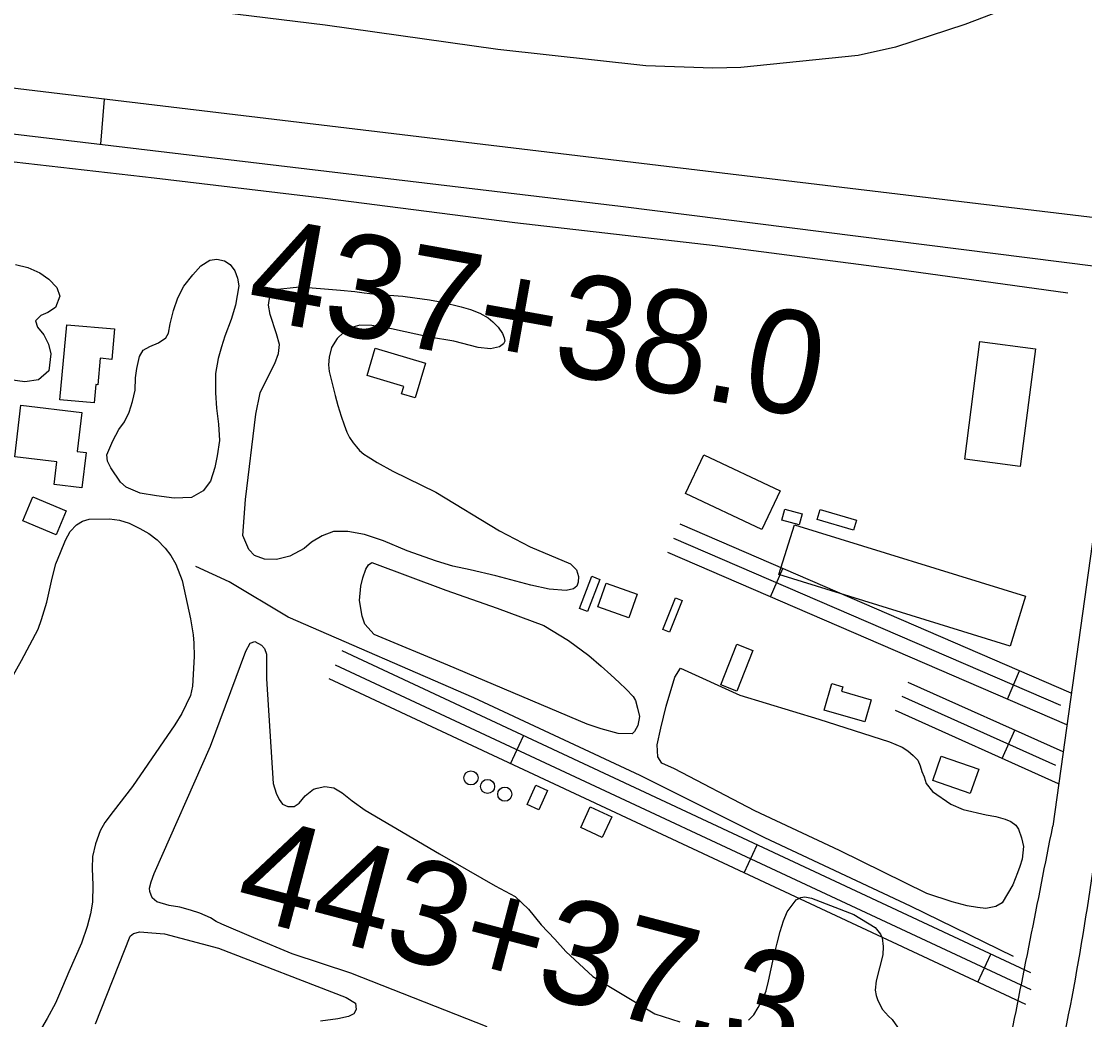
# Model space of a CAD drawing. Extents: x 3683613 to 3738215, y 469626 to 495384.
# Drawn here: x 3700560 to 3701591, y 482834 to 483802 of the extents above; entities that cross this region are included whole.
import ezdxf

# ---------------------------------------------------------------- set-up
doc = ezdxf.new("R2010")
doc.units = 0
for name, color, linetype in [('V-BLDG-OTLN', 7, 'Continuous'), ('V-DOMW-TANK', 7, 'Continuous'), ('V-ROAD-CNTR', 7, 'Continuous'), ('V-SITE-VEGE', 7, 'Continuous'), ('V-SURV-IDEN', 7, 'Continuous'), ('V-TOPO-SHOR', 7, 'Continuous')]:
    doc.layers.add(name, color=color, linetype=linetype)

msp = doc.modelspace()

# ---------------------------------------------------------------- linework, layer by layer
at = {"layer": 'V-BLDG-OTLN'}
for points in [[(3700603.8, 483508.1), (3700650.2, 483504), (3700647.5, 483474.5), (3700636.4, 483475.5), (3700634.1, 483449.9), (3700632.1, 483450.1), (3700630.5, 483432.4), (3700597.3, 483435.4)], [(3701474.4, 483377.7), (3701489.1, 483491.8), (3701542.9, 483484.8), (3701528.2, 483370.8)], [(3700902.9, 483485.2), (3700951.7, 483470.8), (3700941.7, 483437.2), (3700928.4, 483441.2), (3700930.5, 483448.2), (3700895.1, 483458.7)], [(3700559.3, 483430), (3700618.6, 483422.9), (3700614.1, 483385.3), (3700622.6, 483384.3), (3700618.5, 483350), (3700591.6, 483353.2), (3700594.2, 483375.2), (3700553.4, 483380.1)], [(3701221.6, 483382), (3701295.4, 483346.9), (3701277.6, 483309.5), (3701203.8, 483344.5)], [(3700571.1, 483341.1), (3700603.3, 483327.6), (3700593.6, 483304.4), (3700561.4, 483318)], [(3701297.2, 483318.5), (3701300.1, 483329.4), (3701316.9, 483324.9), (3701314, 483314)], [(3701334.2, 483329), (3701369.5, 483318.6), (3701366.6, 483308.9), (3701331.3, 483319.3)], [(3701309.2, 483314.2), (3701533.4, 483244.8), (3701518.4, 483196.5), (3701294.3, 483265.9)], [(3701101, 483233), (3701112.9, 483264.2), (3701120.6, 483261.2), (3701108.7, 483230.1)], [(3701126.9, 483257.7), (3701156.9, 483246.9), (3701148.7, 483223.9), (3701118.7, 483234.6)], [(3701181.6, 483212.6), (3701194.1, 483243.2), (3701200.5, 483240.6), (3701188.1, 483210)], [(3701269, 483192.3), (3701253.3, 483152.7), (3701237.8, 483158.9), (3701253.4, 483198.4)], [(3701377.6, 483123.1), (3701338.1, 483134.3), (3701345.5, 483160.3), (3701356.3, 483157.2), (3701355, 483152.7), (3701383.7, 483144.5)], [(3701479.8, 483053.5), (3701443.3, 483066.2), (3701451.6, 483089.9), (3701488, 483077.2)], [(3701050.2, 483042.9), (3701058.6, 483061.7), (3701069.9, 483056.6), (3701061.5, 483037.8)], [(3701102.1, 483020.7), (3701111.3, 483040.6), (3701132.3, 483030.9), (3701123, 483011)]]:
    msp.add_lwpolyline(points, close=True, dxfattribs=at)
at = {"layer": 'V-DOMW-TANK'}
for centre in [(3700995.7, 483068.8), (3701011.8, 483060.5), (3701028.5, 483053)]:
    msp.add_circle(centre, 6.87, dxfattribs=at)
at = {"layer": 'V-ROAD-CNTR'}
for p, q in [((3700636.8, 483683), (3700640.4, 483726.8)), ((3701286.2, 483244.2), (3701298.1, 483271.7)), ((3701515.7, 483145), (3701527.6, 483172.5)), ((3701510.8, 483087.5), (3701523.1, 483114.9)), ((3701034, 483082.5), (3701046.7, 483109.6)), ((3701260.5, 482976.6), (3701273.2, 483003.8)), ((3701487, 482870.8), (3701499.7, 482898))]:
    msp.add_line(p, q, dxfattribs=at)
for points in [[(3701708.7, 484090.2), (3701559.7, 483021.9)], [(3701641.3, 483606.7), (3699984.6, 483805.4), (3699008.2, 483925), (3698523.9, 483984.9), (3698374.8, 484000.1), (3698104.2, 484033.2)], [(3699962.3, 483763.3), (3701140.8, 483623), (3701634.8, 483560.5)], [(3701577.7, 483150.9), (3701198.5, 483314.8)], [(3701567.6, 483138.9), (3701192.5, 483301)], [(3701573.4, 483120.1), (3701186.6, 483287.2)], [(3701538.3, 482879.9), (3700870.8, 483191.8)], [(3701538.7, 482863.2), (3700864.5, 483178.2)], [(3701533.7, 482849), (3700858.1, 483164.7)], [(3701569.7, 483093.9), (3701419.7, 483161.4)], [(3701562.6, 483080.7), (3701413.6, 483147.7)], [(3701565.4, 483063), (3701407.4, 483134)]]:
    msp.add_lwpolyline(points, dxfattribs=at)
for points in [[(3701351.5, 482330.3), (3701404.3, 482447.6), (3701489.3, 482683.8), (3701515.7, 482801.1), (3701559.7, 483021.9)], [(3701432.6, 482394.8), (3701471.7, 482488.7), (3701519.7, 482619.4), (3701540.2, 482696), (3701553.6, 482745.1), (3701605.1, 483021.1)]]:
    msp.add_spline(points, degree=3, dxfattribs=at)
at = {"layer": 'V-SITE-VEGE'}
for points in [[(3700554.2, 483566.6), (3700566.2, 483563.5), (3700577.7, 483558.3), (3700586.5, 483552.3), (3700594.1, 483544.3), (3700597, 483535.7), (3700593, 483524.7), (3700585.5, 483519.9), (3700578.8, 483517), (3700573.6, 483511.9), (3700575.6, 483505.8), (3700581.6, 483498.4), (3700586.2, 483489.2), (3700588.5, 483479.8), (3700586.5, 483463.3), (3700576.6, 483454.8), (3700563.2, 483452.6), (3700546.7, 483454.9)], [(3700536.8, 483141.4), (3700560, 483182.5), (3700576.1, 483213.1), (3700579.3, 483222.3), (3700584.4, 483239.2), (3700589.7, 483262.4), (3700593.4, 483276.4), (3700597.7, 483287.3), (3700602.6, 483299.1), (3700607.2, 483307.5), (3700613.3, 483314), (3700619.1, 483317.5), (3700625.5, 483319.5), (3700645.3, 483320), (3700655.1, 483318.5), (3700664.3, 483315.8), (3700674.7, 483310.7), (3700683.4, 483305.7), (3700691.6, 483299.4), (3700699.2, 483291.4), (3700704.6, 483284.5), (3700709.5, 483275.9), (3700715.6, 483260.1), (3700723.9, 483223.1), (3700726.3, 483207.5), (3700727, 483199.4), (3700727.4, 483186.6), (3700725.8, 483157.6), (3700723.7, 483148.6), (3700715.3, 483131.2), (3700708.5, 483120.2), (3700667.7, 483060.5), (3700648.7, 483036.3), (3700640.8, 483025.6), (3700636.1, 483017.4), (3700631.8, 483004.8), (3700628.9, 482992.5), (3700628.5, 482980.8), (3700629.3, 482964.9), (3700628.9, 482948.4), (3700626.9, 482936.9), (3700623.7, 482924.6), (3700618, 482908.6), (3700605.8, 482880.9), (3700599.6, 482866.3), (3700593.1, 482850.3), (3700584.9, 482835.4), (3700577, 482822.4)], [(3701011.3, 482827.4), (3700879.2, 482879.5), (3700822.3, 482898.3), (3700785.3, 482913.7), (3700754.2, 482927), (3700748.8, 482929.7), (3700743.2, 482933), (3700732.8, 482937.6), (3700723.8, 482940.6), (3700713.5, 482943.5), (3700703.1, 482945), (3700691.1, 482948.5), (3700686.6, 482952.6), (3700684.3, 482958.8), (3700684.2, 482961.8), (3700685.8, 482968), (3700688.5, 482976.1), (3700743.3, 483099.6), (3700777.5, 483191.6), (3700781.6, 483199.4), (3700786.3, 483200.9), (3700792.5, 483197.6), (3700795.6, 483194.3), (3700797.6, 483188.8), (3700797.4, 483164.8), (3700804, 483063.3), (3700806.9, 483054.1), (3700809.8, 483047.7), (3700812.9, 483043.3), (3700818.2, 483041.1), (3700824.4, 483041.2), (3700829.1, 483044.4), (3700835.1, 483051.4), (3700842.9, 483057.7), (3700846.5, 483058.8), (3700854, 483060.3), (3700862.7, 483059), (3700870.8, 483054.4), (3700880.7, 483046.4), (3700893.1, 483037.4), (3700965.1, 482995.3), (3701019.3, 482964.2), (3701038.4, 482953.9), (3701051.4, 482941.5), (3701063.9, 482926.3), (3701076.9, 482912.5), (3701087.7, 482900.4), (3701113.7, 482876.4), (3701174.1, 482840.1), (3701198.2, 482832.3)], [(3701264.6, 482834), (3701269.9, 482839.1), (3701274.2, 482846.2), (3701278.6, 482854.3), (3701281.8, 482862.5), (3701284.2, 482871.7), (3701289.2, 482895.8), (3701292.4, 482908.6), (3701295.3, 482919.8), (3701298.8, 482930.2), (3701302.1, 482938.9), (3701311.1, 482950.7), (3701315.5, 482953), (3701319.5, 482953.4), (3701325.9, 482952.3), (3701366.8, 482936.4), (3701387.6, 482923.8), (3701392.8, 482917.2), (3701394.2, 482913.9), (3701395.4, 482905.5), (3701395, 482897.4), (3701388.6, 482871.9), (3701387.6, 482863), (3701388.5, 482857.7), (3701390.2, 482853), (3701394.8, 482844.4), (3701400.5, 482837.8), (3701403.9, 482834.5), (3701418.9, 482813.2)], [(3700631.8, 482830.5), (3700665.3, 482915.5), (3700668.6, 482918.1), (3700674.7, 482919.6), (3700686.2, 482918.6), (3700698.7, 482917.6), (3700751.1, 482903.8), (3700874.8, 482856), (3700883.8, 482850.3), (3700884.4, 482844.2), (3700882, 482840.2), (3700877, 482837.4), (3700866.7, 482835.3), (3700849.7, 482833.1)]]:
    msp.add_lwpolyline(points, dxfattribs=at)
for points in [[(3700642.8, 483382), (3700648.5, 483395.4), (3700654.5, 483406.4), (3700659.7, 483414), (3700664.3, 483423.3), (3700667.5, 483433.6), (3700670.2, 483444.8), (3700670.6, 483456.5), (3700671.9, 483465.8), (3700674.5, 483477.2), (3700677.8, 483483.4), (3700684.4, 483486.9), (3700692.8, 483490.6), (3700699.9, 483495.4), (3700702.4, 483499.9), (3700704.2, 483508.9), (3700707.4, 483521.8), (3700711.4, 483534.1), (3700717.4, 483545.3), (3700726.2, 483556.3), (3700733.9, 483565.1), (3700742.5, 483570.5), (3700749.5, 483571.7), (3700756.7, 483570.1), (3700762.4, 483566.6), (3700766.9, 483560.2), (3700769.5, 483553.3), (3700770.7, 483545.7), (3700767.6, 483527), (3700763.3, 483513.3), (3700757.1, 483497), (3700753.9, 483486.6), (3700750.7, 483475.2), (3700748.1, 483460.9), (3700748.1, 483441.9), (3700749.1, 483427.1), (3700751, 483411.8), (3700751.8, 483395.7), (3700749.7, 483381.1), (3700747.3, 483369.6), (3700743.1, 483356.5), (3700736.2, 483347.2), (3700724.8, 483340.6), (3700708.1, 483339.8), (3700690.8, 483342.1), (3700675.1, 483344.7), (3700661.6, 483350.7), (3700656, 483355.6), (3700646.6, 483369.2), (3700643.5, 483375.8)], [(3700805.1, 483542.3), (3700829.6, 483544.8), (3700850, 483543.2), (3700869.3, 483541.7), (3700883, 483540.2), (3700892.2, 483539), (3700903.1, 483537.7), (3700929.6, 483535.8), (3700941.4, 483534.3), (3700955.4, 483532.2), (3700967.9, 483529.9), (3700986.1, 483525.4), (3700995.1, 483522.7), (3701004.4, 483519.2), (3701012.5, 483514.6), (3701017, 483511), (3701022.1, 483505.8), (3701026.4, 483499.7), (3701027.8, 483495.5), (3701028.4, 483492.2), (3701027.3, 483489.7), (3701023.5, 483486.5), (3701014.6, 483484.7), (3701002.8, 483486), (3700979, 483492.1), (3700955.5, 483496), (3700918.6, 483504.1), (3700899.6, 483507.2), (3700887.9, 483507.6), (3700879, 483505), (3700872.1, 483500.5), (3700866, 483494.8), (3700860.5, 483486.1), (3700858.4, 483476.6), (3700857.7, 483469.3), (3700858.3, 483462.6), (3700864.2, 483439.5), (3700866.6, 483429.8), (3700869.8, 483419.5), (3700872.7, 483410.9), (3700875.3, 483404), (3700878.1, 483398.7), (3700881.5, 483393.7), (3700884.7, 483389.6), (3700887.8, 483386), (3700892, 483382.7), (3700895.9, 483380), (3700904.9, 483374.5), (3700920.1, 483366), (3700961.7, 483345.9), (3701023.3, 483308.2), (3701053.1, 483292.7), (3701092.1, 483276.2), (3701098, 483270.4), (3701100, 483264), (3701099.6, 483258.4), (3701098.2, 483254.8), (3701095.2, 483252.2), (3701087.9, 483250.5), (3701071.5, 483251.6), (3701053.6, 483255.6), (3701019.7, 483264.6), (3700994.8, 483270.5), (3700978.2, 483274.1), (3700962.3, 483279), (3700934, 483288.9), (3700911, 483298.7), (3700892.5, 483304.6), (3700876.5, 483307.7), (3700862.6, 483307.5), (3700851.5, 483303.5), (3700841.2, 483297.2), (3700834, 483291.2), (3700820.2, 483283.8), (3700807.1, 483280.6), (3700795.7, 483280.7), (3700785.8, 483284.5), (3700780.5, 483290.3), (3700774.7, 483303.9), (3700777.1, 483338.5), (3700787.1, 483421.5), (3700791.3, 483442.2), (3700795.1, 483450.1), (3700805.7, 483470.6), (3700809.2, 483480.1), (3700810, 483488.8), (3700807.3, 483499.3), (3700801.2, 483518), (3700799.4, 483526.9), (3700800.7, 483535.8)], [(3700899.7, 483277.7), (3700971.5, 483250.8), (3701021.1, 483233.3), (3701066.3, 483216.6), (3701090.2, 483202.1), (3701109.9, 483187.3), (3701121.8, 483177.1), (3701131.4, 483168.6), (3701139.5, 483161.4), (3701146.3, 483154.8), (3701152.8, 483147.6), (3701155.1, 483143.8), (3701157.2, 483136.3), (3701159, 483128.2), (3701157.4, 483119.5), (3701154.4, 483113.9), (3701151.9, 483111.6), (3701138.5, 483111.7), (3701122, 483116.3), (3701108.3, 483120.8), (3700973.3, 483177.9), (3700902, 483207.7), (3700892.7, 483217.9), (3700890.1, 483225.7), (3700887.6, 483240.7), (3700888.9, 483254.7), (3700891, 483262.8), (3700893.9, 483271.2), (3700896.4, 483275.2)], [(3701198.8, 483175.3), (3701256.3, 483149), (3701332.8, 483125.7), (3701401.5, 483103.7), (3701413.6, 483098.6), (3701419.2, 483095), (3701424.5, 483090.6), (3701428.8, 483085.9), (3701431.1, 483080.4), (3701432.8, 483075.1), (3701434.9, 483069.8), (3701436.9, 483063.2), (3701443.1, 483055.7), (3701460.9, 483043.4), (3701472.9, 483038), (3701495.1, 483032.9), (3701504.6, 483031.4), (3701513.5, 483028.7), (3701519.1, 483026.6), (3701523.9, 483023), (3701526.5, 483019.1), (3701529.4, 483010.8), (3701531.5, 483002.2), (3701529.9, 482990.1), (3701527.8, 482982.9), (3701525.6, 482976.7), (3701521.1, 482965.2), (3701510.7, 482947.8), (3701504.6, 482944.1), (3701494.8, 482942.2), (3701486.7, 482943.3), (3701476.9, 482944.8), (3701462.1, 482948.8), (3701437.7, 482956.6), (3701352.9, 482998.4), (3701270.9, 483036.7), (3701193.1, 483077.6), (3701180.7, 483083), (3701177, 483089.1), (3701176.3, 483100.8), (3701179.7, 483117), (3701184.8, 483138.3), (3701193.3, 483166.3)]]:
    msp.add_lwpolyline(points, close=True, dxfattribs=at)
at = {"layer": 'V-TOPO-SHOR'}
for points in [[(3701638.7, 483868), (3701592.9, 483847.6), (3701535, 483821.9), (3701474.4, 483799.1), (3701407.4, 483777.1), (3701371, 483769), (3701257.3, 483757.3), (3701230.1, 483756.7), (3701165.3, 483758.9), (3701021.8, 483774.8), (3700854.3, 483798.5), (3700711.7, 483815.8), (3700536.6, 483836.9), (3700509.3, 483840.9), (3700479.6, 483846.3), (3700463.3, 483851.8), (3700447.3, 483857.9), (3700435.5, 483863.5), (3700427.7, 483869.2), (3700422.7, 483874.4), (3700417.9, 483882.3), (3700413.7, 483890.2), (3700411.7, 483896.4), (3700412.9, 483907.7)], [(3701574.2, 483538.7), (3701408.4, 483561.6), (3701232.4, 483584.5), (3701038.1, 483606.7), (3700854.4, 483630.4), (3700688.6, 483650.2), (3700541.6, 483666.9), (3700392.3, 483685.8), (3700345.3, 483689.6), (3700328.3, 483688.8), (3700310.2, 483685), (3700297.6, 483682.7)], [(3701521.8, 482895.6), (3701421.8, 482944.5), (3701280.5, 483010.8), (3701159.7, 483071.2), (3700998.4, 483146.5), (3700818.5, 483224.6), (3700761.2, 483258.7), (3700728.9, 483273.7)]]:
    msp.add_lwpolyline(points, dxfattribs=at)

# ---------------------------------------------------------------- texts
at = {"layer": 'V-SURV-IDEN'}
for s, rotation, p in [('437+38.0', 349.8672, (3700775.8, 483515.4)), ('443+37.3', 345.2427, (3700763.7, 482936.9))]:
    msp.add_text(s, height=100, rotation=rotation, dxfattribs=at).set_placement(p)

doc.saveas('drawing.dxf')
